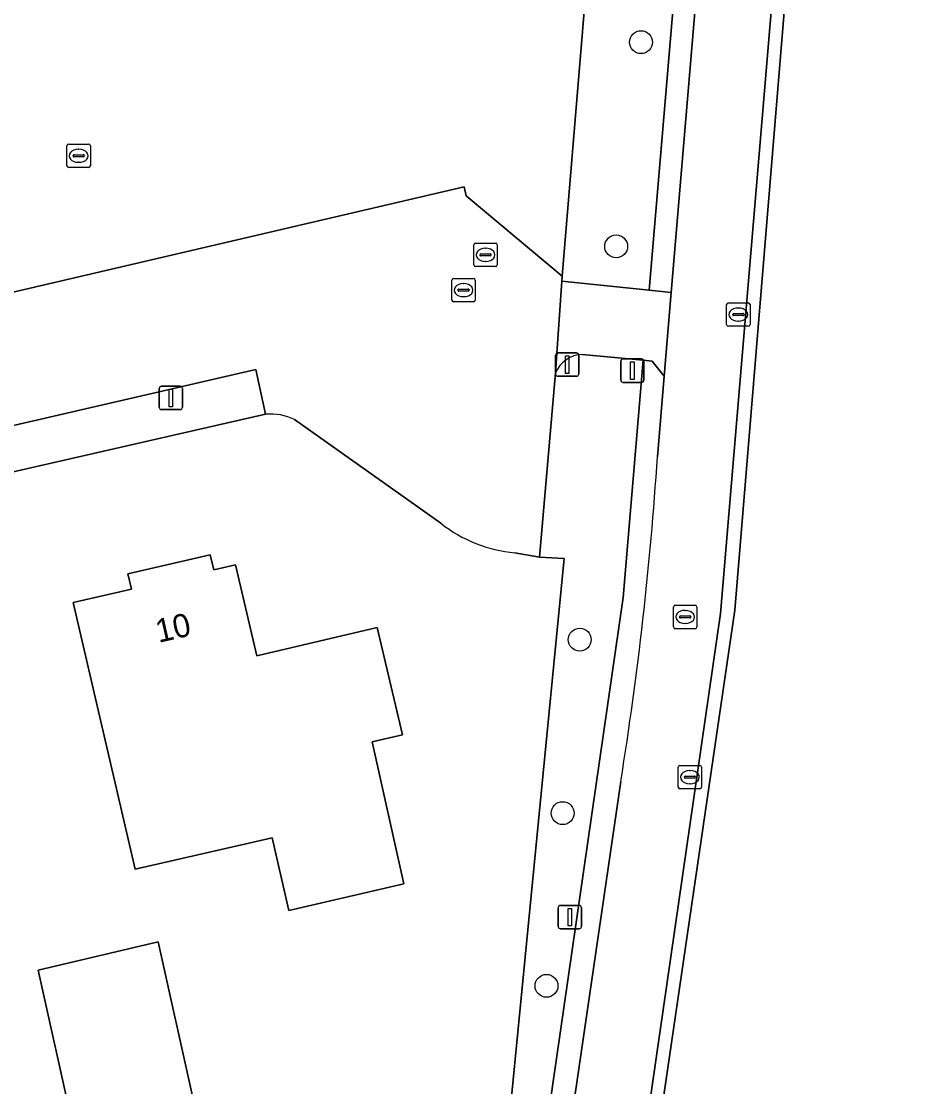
# Model space of a CAD drawing. Extents: x 156412 to 157779, y 382335 to 383768.
# Drawn here: x 156784.2 to 156822.22, y 383067.34 to 383112.89 of the extents above; entities that cross this region are included whole.
import ezdxf

# ---------------------------------------------------------------- set-up
doc = ezdxf.new("R2010")
doc.units = 0
for name, color, linetype in [('IMGEO_Berm_groen', 7, 'Continuous'), ('IMGEO_Boom', 7, 'Continuous'), ('IMGEO_Brandkraan', 7, 'Continuous'), ('IMGEO_Erf', 7, 'Continuous'), ('IMGEO_Fietspad_gesloten', 7, 'Continuous'), ('IMGEO_Fietspad_open', 7, 'Continuous'), ('IMGEO_Hek', 7, 'Continuous'), ('IMGEO_Kolk', 7, 'Continuous'), ('IMGEO_Lichtmast', 7, 'Continuous'), ('IMGEO_Pand', 7, 'Continuous'), ('IMGEO_Pand_nummerreeks', 7, 'Continuous'), ('IMGEO_Rijbaan_lokaal_gesloten', 7, 'Continuous'), ('IMGEO_Rioolput', 7, 'Continuous'), ('IMGEO_Verkeersbordpaal', 7, 'Continuous'), ('IMGEO_Voetpad_open', 7, 'Continuous')]:
    doc.layers.add(name, color=color, linetype=linetype)

msp = doc.modelspace()

# ---------------------------------------------------------------- linework, layer by layer
at = {"layer": 'IMGEO_Berm_groen'}
msp.add_lwpolyline([(156814.404, 383141.091), (156815.489, 383153.853), (156811.665, 383154.309), (156807.324, 383101.995), (156807.307, 383101.784), (156811.041, 383101.398)], close=True, dxfattribs=at)
for points in [[(156844.207, 383146.908), (156842.208, 383147.169), (156819.434, 383150.863), (156819.153, 383147.584), (156818.568, 383140.747), (156814.089, 383087.578), (156807.42, 383041.472), (156800.493, 383004.039), (156801.376, 383003.864), (156801.072, 383004.344), (156807.776, 383040.4), (156814.706, 383087.712), (156819.637, 383147.515), (156859.028, 383141.902), (156857.509, 383148.507)], [(156809.928, 383088.26), (156810.787, 383098.397), (156808.184, 383098.649)], [(156807.037, 383097.856), (156806.357, 383089.983), (156807.416, 383089.93), (156805.108, 383066.327), (156793.034, 383001.23), (156794.66, 383000.795)], [(156795.79, 383001.634), (156803.22, 383041.841), (156809.928, 383088.26)]]:
    msp.add_lwpolyline(points, dxfattribs=at)
msp.add_arc((156808.222, 383097.368), 1.282, 91.7014, 157.6161, dxfattribs=at)
at = {"layer": 'IMGEO_Boom'}
for centre in [(156810.694, 383112), (156809.634, 383103.268), (156808.077, 383086.454), (156807.346, 383079.037), (156806.654, 383071.654)]:
    msp.add_circle(centre, 0.489, dxfattribs=at)
at = {"layer": 'IMGEO_Brandkraan'}
for p, q in [((156786.154, 383106.717), (156786.154, 383107.569)), ((156786.229, 383107.643), (156787.081, 383107.643)), ((156787.155, 383107.569), (156787.155, 383106.717)), ((156786.413, 383107.137), (156786.413, 383107.149)), ((156786.851, 383107.1), (156786.453, 383107.1)), ((156786.456, 383107.186), (156786.854, 383107.186)), ((156786.642, 383107.423), (156786.667, 383107.423)), ((156786.897, 383107.149), (156786.897, 383107.137)), ((156786.665, 383106.863), (156786.64, 383106.863)), ((156787.081, 383106.643), (156786.229, 383106.643))]:
    msp.add_line(p, q, dxfattribs=at)
for points in [[(156786.154, 383106.717), (156786.154, 383107.569)], [(156786.229, 383107.643), (156787.081, 383107.643)], [(156787.155, 383107.569), (156787.155, 383106.717)], [(156787.081, 383106.643), (156786.229, 383106.643)]]:
    msp.add_lwpolyline(points, dxfattribs=at)
for centre, radius, start, end in [((156786.231, 383107.567), 0.0765, 91.552, 178.448), ((156786.231, 383107.567), 0.0765, 91.552, 178.448), ((156787.079, 383107.567), 0.0765, 1.552, 88.448), ((156787.079, 383107.567), 0.0765, 1.552, 88.448), ((156786.453, 383107.146), 0.0403, 85.8775, 175.7526), ((156786.45, 383107.136), 0.0366, 178.938, 274.7102), ((156786.854, 383107.143), 0.043, 264.8664, 352.4533), ((156786.858, 383107.148), 0.0386, 1.7309, 96.639), ((156786.231, 383106.719), 0.0765, 181.552, 268.448), ((156786.231, 383106.719), 0.0765, 181.552, 268.448), ((156787.079, 383106.719), 0.0765, 271.552, 358.448), ((156787.079, 383106.719), 0.0765, 271.552, 358.448)]:
    msp.add_arc(centre, radius, start, end, dxfattribs=at)
for centre, major_axis, ratio, start_param, end_param in [((156786.641, 383107.143), (-0.387, 0.002), 0.722429, 4.712389, 7.853982), ((156786.666, 383107.143), (-0.39, 0.002), 0.717154, 1.570796, 4.712389)]:
    msp.add_ellipse(centre, major_axis=major_axis, ratio=ratio, start_param=start_param, end_param=end_param, dxfattribs=at)
at = {"layer": 'IMGEO_Erf'}
for points in [[(156700.442, 383081.982), (156754.754, 383094.533), (156754.23, 383096.793), (156766.822, 383099.474), (156767.293, 383097.453), (156803.131, 383105.814), (156803.226, 383105.434), (156807.324, 383101.995), (156811.665, 383154.309), (156782.707, 383157.761)], [(156885.164, 383028.994), (156875.304, 383071.772), (156859.028, 383141.902), (156819.637, 383147.515), (156814.706, 383087.712), (156807.776, 383040.4)], [(156794.644, 383096.091), (156702.248, 383074.98), (156650.985, 383063.152), (156651.041, 383062.913), (156653.965, 383050.401), (156654.02, 383050.165), (156694.029, 383033.976), (156735.088, 383017.425), (156762.167, 383009.62), (156764.546, 383008.977), (156780.193, 383004.665), (156793.034, 383001.23), (156805.108, 383066.327)], [(156802.138, 383091.429), (156795.888, 383095.864)], [(156805.108, 383066.327), (156807.416, 383089.93), (156806.357, 383089.983), (156805.3, 383090.171)]]:
    msp.add_lwpolyline(points, dxfattribs=at)
for points in [[(156786.421, 383088.037), (156788.907, 383088.61), (156788.756, 383089.264), (156792.28, 383090.078), (156792.429, 383089.439), (156793.364, 383089.65), (156794.271, 383085.767), (156799.418, 383086.973), (156800.494, 383082.382), (156799.203, 383082.08), (156800.561, 383076.008), (156795.634, 383074.874), (156794.928, 383077.982), (156789.066, 383076.64)], [(156784.927, 383072.324), (156790.052, 383073.529), (156791.556, 383066.806), (156786.417, 383065.599)]]:
    msp.add_lwpolyline(points, close=True, dxfattribs=at)
for centre, radius, start, end in [((156794.87, 383093.809), 2.293, 63.6559, 95.6615), ((156805.833, 383096.115), 5.967, 231.738, 264.8718)]:
    msp.add_arc(centre, radius, start, end, dxfattribs=at)
at = {"layer": 'IMGEO_Fietspad_gesloten'}
for points in [[(156818.568, 383140.747), (156819.153, 383147.584), (156819.434, 383150.863), (156819.577, 383152.541), (156819.942, 383156.806), (156820.09, 383158.539), (156820.377, 383161.671), (156824.899, 383211.011), (156824.538, 383210.929), (156824.718, 383212.905), (156821.67, 383212.256), (156816.852, 383159.002), (156816.709, 383157.337), (156811.984, 383101.301), (156811.684, 383097.718), (156811.397, 383094.278)], [(156799.961, 383001.166), (156800.493, 383004.039), (156807.42, 383041.472), (156814.089, 383087.578), (156818.568, 383140.747)], [(156809.83, 383080.389), (156805.623, 383051.625)]]:
    msp.add_lwpolyline(points, dxfattribs=at)
msp.add_arc((156664.106, 383103.863), 147.603, 350.84913, 356.27674, dxfattribs=at)
at = {"layer": 'IMGEO_Fietspad_open'}
msp.add_lwpolyline([(156808.184, 383098.649), (156810.787, 383098.397), (156811.167, 383098.36), (156811.684, 383097.718), (156811.984, 383101.301), (156811.041, 383101.398), (156807.307, 383101.784), (156807.037, 383097.856)], dxfattribs=at)
msp.add_arc((156808.222, 383097.368), 1.282, 91.7014, 157.6161, dxfattribs=at)
at = {"layer": 'IMGEO_Hek'}
msp.add_lwpolyline([(156819.637, 383147.515), (156814.706, 383087.712), (156807.776, 383040.4), (156801.072, 383004.344), (156801.376, 383003.864)], dxfattribs=at)
at = {"layer": 'IMGEO_Kolk'}
for p, q in [((156814.356, 383099.926), (156814.356, 383100.778)), ((156814.431, 383100.852), (156815.283, 383100.852)), ((156815.357, 383100.778), (156815.357, 383099.926)), ((156814.615, 383100.346), (156814.615, 383100.358)), ((156815.053, 383100.309), (156814.655, 383100.309)), ((156814.658, 383100.395), (156815.056, 383100.395)), ((156814.844, 383100.632), (156814.869, 383100.632)), ((156815.099, 383100.358), (156815.099, 383100.346)), ((156815.283, 383099.852), (156814.431, 383099.852)), ((156814.867, 383100.072), (156814.842, 383100.072)), ((156812.286, 383080.15), (156812.286, 383081.002)), ((156812.361, 383081.076), (156813.213, 383081.076)), ((156812.774, 383080.856), (156812.799, 383080.856)), ((156813.287, 383081.002), (156813.287, 383080.15)), ((156812.545, 383080.57), (156812.545, 383080.582)), ((156812.983, 383080.533), (156812.585, 383080.533)), ((156812.588, 383080.619), (156812.986, 383080.619)), ((156812.797, 383080.296), (156812.772, 383080.296)), ((156813.029, 383080.582), (156813.029, 383080.57)), ((156813.213, 383080.076), (156812.361, 383080.076))]:
    msp.add_line(p, q, dxfattribs=at)
for points in [[(156814.356, 383099.926), (156814.356, 383100.778)], [(156814.431, 383100.852), (156815.283, 383100.852)], [(156815.357, 383100.778), (156815.357, 383099.926)], [(156815.283, 383099.852), (156814.431, 383099.852)], [(156812.286, 383080.15), (156812.286, 383081.002)], [(156812.361, 383081.076), (156813.213, 383081.076)], [(156813.287, 383081.002), (156813.287, 383080.15)], [(156813.213, 383080.076), (156812.361, 383080.076)]]:
    msp.add_lwpolyline(points, dxfattribs=at)
for centre, radius, start, end in [((156814.433, 383100.776), 0.0765, 91.552, 178.448), ((156814.433, 383100.776), 0.0765, 91.552, 178.448), ((156815.281, 383100.776), 0.0765, 1.552, 88.448), ((156815.281, 383100.776), 0.0765, 1.552, 88.448), ((156814.655, 383100.355), 0.0403, 85.8775, 175.7526), ((156814.652, 383100.345), 0.0366, 178.938, 274.7102), ((156815.056, 383100.352), 0.043, 264.8664, 352.4533), ((156815.06, 383100.357), 0.0386, 1.7309, 96.639), ((156814.433, 383099.928), 0.0765, 181.552, 268.448), ((156814.433, 383099.928), 0.0765, 181.552, 268.448), ((156815.281, 383099.928), 0.0765, 271.552, 358.448), ((156815.281, 383099.928), 0.0765, 271.552, 358.448), ((156812.363, 383081), 0.0765, 91.552, 178.448), ((156812.363, 383081), 0.0765, 91.552, 178.448), ((156813.211, 383081), 0.0765, 1.552, 88.448), ((156813.211, 383081), 0.0765, 1.552, 88.448), ((156812.585, 383080.579), 0.0403, 85.8775, 175.7526), ((156812.582, 383080.569), 0.0366, 178.938, 274.7102), ((156812.986, 383080.576), 0.043, 264.8664, 352.4533), ((156812.99, 383080.581), 0.0386, 1.7309, 96.639), ((156812.363, 383080.152), 0.0765, 181.552, 268.448), ((156812.363, 383080.152), 0.0765, 181.552, 268.448), ((156813.211, 383080.152), 0.0765, 271.552, 358.448), ((156813.211, 383080.152), 0.0765, 271.552, 358.448)]:
    msp.add_arc(centre, radius, start, end, dxfattribs=at)
for centre, major_axis, ratio, start_param, end_param in [((156814.843, 383100.352), (-0.387, 0.002), 0.722429, 4.712389, 7.853982), ((156814.868, 383100.352), (-0.39, 0.002), 0.717154, 1.570796, 4.712389), ((156812.773, 383080.576), (-0.387, 0.002), 0.722429, 4.712389, 7.853982), ((156812.798, 383080.576), (-0.39, 0.002), 0.717154, 1.570796, 4.712389)]:
    msp.add_ellipse(centre, major_axis=major_axis, ratio=ratio, start_param=start_param, end_param=end_param, dxfattribs=at)
at = {"layer": 'IMGEO_Lichtmast'}
for p, q in [((156809.931, 383098.455), (156810.721, 383098.455)), ((156810.721, 383098.455), (156809.931, 383098.455)), ((156809.831, 383097.555), (156809.831, 383098.355)), ((156809.831, 383098.355), (156809.831, 383097.555)), ((156810.821, 383098.355), (156810.821, 383097.555)), ((156810.821, 383097.555), (156810.821, 383098.355)), ((156790.101, 383096.388), (156790.101, 383097.188)), ((156790.101, 383097.188), (156790.101, 383096.388)), ((156790.201, 383097.288), (156790.991, 383097.288)), ((156790.991, 383097.288), (156790.201, 383097.288)), ((156791.091, 383097.188), (156791.091, 383096.388)), ((156791.091, 383096.388), (156791.091, 383097.188)), ((156810.721, 383097.455), (156809.931, 383097.455)), ((156809.931, 383097.455), (156810.721, 383097.455)), ((156790.991, 383096.288), (156790.201, 383096.288)), ((156790.201, 383096.288), (156790.991, 383096.288)), ((156807.158, 383074.191), (156807.158, 383074.991)), ((156807.158, 383074.991), (156807.158, 383074.191)), ((156807.258, 383075.091), (156808.048, 383075.091)), ((156808.048, 383075.091), (156807.258, 383075.091)), ((156808.148, 383074.991), (156808.148, 383074.191)), ((156808.148, 383074.191), (156808.148, 383074.991)), ((156808.048, 383074.091), (156807.258, 383074.091)), ((156807.258, 383074.091), (156808.048, 383074.091))]:
    msp.add_line(p, q, dxfattribs=at)
for points in [[(156810.251, 383098.33), (156810.401, 383098.33), (156810.401, 383097.58), (156810.251, 383097.58), (156810.251, 383098.33)], [(156790.521, 383097.163), (156790.671, 383097.163), (156790.671, 383096.413), (156790.521, 383096.413), (156790.521, 383097.163)], [(156807.578, 383074.966), (156807.728, 383074.966), (156807.728, 383074.216), (156807.578, 383074.216), (156807.578, 383074.966)]]:
    msp.add_lwpolyline(points, dxfattribs=at)
for centre, start, end in [((156809.931, 383098.355), 90, 180), ((156809.931, 383098.355), 90, 180), ((156810.721, 383098.355), 0, 90), ((156810.721, 383098.355), 360, 90), ((156809.931, 383097.555), 180, 270), ((156809.931, 383097.555), 180, 270), ((156810.721, 383097.555), 270, 0), ((156810.721, 383097.555), 270, 0), ((156790.201, 383097.188), 90, 180), ((156790.201, 383097.188), 90, 180), ((156790.991, 383097.188), 0, 90), ((156790.991, 383097.188), 360, 90), ((156790.201, 383096.388), 180, 270), ((156790.201, 383096.388), 180, 270), ((156790.991, 383096.388), 270, 0), ((156790.991, 383096.388), 270, 0), ((156807.258, 383074.991), 90, 180), ((156807.258, 383074.991), 90, 180), ((156808.048, 383074.991), 0, 90), ((156808.048, 383074.991), 360, 90), ((156807.258, 383074.191), 180, 270), ((156807.258, 383074.191), 180, 270), ((156808.048, 383074.191), 270, 0), ((156808.048, 383074.191), 270, 0)]:
    msp.add_arc(centre, 0.1, start, end, dxfattribs=at)
at = {"layer": 'IMGEO_Pand'}
for points in [[(156799.418, 383086.973), (156794.271, 383085.767), (156793.364, 383089.65), (156792.429, 383089.439), (156792.28, 383090.078), (156788.756, 383089.264), (156788.907, 383088.61), (156786.421, 383088.037), (156789.066, 383076.64), (156794.928, 383077.982), (156795.634, 383074.874), (156800.561, 383076.008), (156799.203, 383082.08), (156800.494, 383082.382)], [(156790.052, 383073.529), (156784.927, 383072.324), (156786.417, 383065.599), (156791.556, 383066.806)]]:
    msp.add_lwpolyline(points, close=True, dxfattribs=at)
at = {"layer": 'IMGEO_Rijbaan_lokaal_gesloten'}
for points in [[(156805.3, 383090.171), (156806.357, 383089.983), (156807.037, 383097.856), (156807.307, 383101.784), (156807.324, 383101.995), (156803.226, 383105.434), (156803.131, 383105.814), (156767.293, 383097.453), (156754.754, 383094.533), (156700.442, 383081.982), (156681.985, 383077.701), (156644.854, 383069.113), (156643.605, 383068.842), (156642.876, 383068.782), (156644.38, 383063.429), (156646.397, 383063.893), (156701.856, 383076.667), (156794.235, 383098.006)], [(156794.235, 383098.006), (156794.644, 383096.091)], [(156795.888, 383095.864), (156802.138, 383091.429)]]:
    msp.add_lwpolyline(points, dxfattribs=at)
for centre, radius, start, end in [((156794.87, 383093.809), 2.293, 63.6559, 95.6615), ((156805.833, 383096.115), 5.967, 231.738, 264.8718)]:
    msp.add_arc(centre, radius, start, end, dxfattribs=at)
at = {"layer": 'IMGEO_Rioolput'}
for p, q in [((156803.549, 383102.482), (156803.549, 383103.334)), ((156803.624, 383103.408), (156804.476, 383103.408)), ((156804.037, 383103.188), (156804.062, 383103.188)), ((156804.55, 383103.334), (156804.55, 383102.482)), ((156803.808, 383102.902), (156803.808, 383102.914)), ((156804.246, 383102.865), (156803.848, 383102.865)), ((156803.851, 383102.951), (156804.249, 383102.951)), ((156804.06, 383102.628), (156804.035, 383102.628)), ((156804.292, 383102.914), (156804.292, 383102.902)), ((156804.476, 383102.408), (156803.624, 383102.408)), ((156802.609, 383100.973), (156802.609, 383101.825)), ((156802.684, 383101.899), (156803.536, 383101.899)), ((156803.097, 383101.679), (156803.122, 383101.679)), ((156803.61, 383101.825), (156803.61, 383100.973)), ((156802.868, 383101.393), (156802.868, 383101.405)), ((156803.306, 383101.356), (156802.908, 383101.356)), ((156802.911, 383101.442), (156803.309, 383101.442)), ((156803.352, 383101.405), (156803.352, 383101.393)), ((156803.536, 383100.899), (156802.684, 383100.899)), ((156803.12, 383101.119), (156803.095, 383101.119)), ((156812.084, 383086.998), (156812.084, 383087.85)), ((156812.159, 383087.924), (156813.011, 383087.924)), ((156812.572, 383087.704), (156812.597, 383087.704)), ((156813.085, 383087.85), (156813.085, 383086.998)), ((156812.343, 383087.418), (156812.343, 383087.43)), ((156812.781, 383087.381), (156812.383, 383087.381)), ((156812.386, 383087.467), (156812.784, 383087.467)), ((156812.595, 383087.144), (156812.57, 383087.144)), ((156812.827, 383087.43), (156812.827, 383087.418)), ((156813.011, 383086.924), (156812.159, 383086.924))]:
    msp.add_line(p, q, dxfattribs=at)
for points in [[(156803.549, 383102.482), (156803.549, 383103.334)], [(156803.624, 383103.408), (156804.476, 383103.408)], [(156804.55, 383103.334), (156804.55, 383102.482)], [(156804.476, 383102.408), (156803.624, 383102.408)], [(156802.609, 383100.973), (156802.609, 383101.825)], [(156802.684, 383101.899), (156803.536, 383101.899)], [(156803.61, 383101.825), (156803.61, 383100.973)], [(156803.536, 383100.899), (156802.684, 383100.899)], [(156812.084, 383086.998), (156812.084, 383087.85)], [(156812.159, 383087.924), (156813.011, 383087.924)], [(156813.085, 383087.85), (156813.085, 383086.998)], [(156813.011, 383086.924), (156812.159, 383086.924)]]:
    msp.add_lwpolyline(points, dxfattribs=at)
for centre, radius, start, end in [((156803.626, 383103.332), 0.0765, 91.552, 178.448), ((156803.626, 383103.332), 0.0765, 91.552, 178.448), ((156804.474, 383103.332), 0.0765, 1.552, 88.448), ((156804.474, 383103.332), 0.0765, 1.552, 88.448), ((156803.848, 383102.911), 0.0403, 85.8775, 175.7526), ((156803.845, 383102.901), 0.0366, 178.938, 274.7102), ((156804.249, 383102.908), 0.043, 264.8664, 352.4533), ((156804.253, 383102.913), 0.0386, 1.7309, 96.639), ((156803.626, 383102.484), 0.0765, 181.552, 268.448), ((156803.626, 383102.484), 0.0765, 181.552, 268.448), ((156804.474, 383102.484), 0.0765, 271.552, 358.448), ((156804.474, 383102.484), 0.0765, 271.552, 358.448), ((156802.686, 383101.823), 0.0765, 91.552, 178.448), ((156802.686, 383101.823), 0.0765, 91.552, 178.448), ((156803.534, 383101.823), 0.0765, 1.552, 88.448), ((156803.534, 383101.823), 0.0765, 1.552, 88.448), ((156802.908, 383101.402), 0.0403, 85.8775, 175.7526), ((156802.905, 383101.392), 0.0366, 178.938, 274.7102), ((156803.309, 383101.399), 0.043, 264.8664, 352.4533), ((156803.313, 383101.404), 0.0386, 1.7309, 96.639), ((156802.686, 383100.975), 0.0765, 181.552, 268.448), ((156802.686, 383100.975), 0.0765, 181.552, 268.448), ((156803.534, 383100.975), 0.0765, 271.552, 358.448), ((156803.534, 383100.975), 0.0765, 271.552, 358.448), ((156812.161, 383087.848), 0.0765, 91.552, 178.448), ((156812.161, 383087.848), 0.0765, 91.552, 178.448), ((156813.009, 383087.848), 0.0765, 1.552, 88.448), ((156813.009, 383087.848), 0.0765, 1.552, 88.448), ((156812.383, 383087.427), 0.0403, 85.8775, 175.7526), ((156812.38, 383087.417), 0.0366, 178.938, 274.7102), ((156812.784, 383087.424), 0.043, 264.8664, 352.4533), ((156812.788, 383087.429), 0.0386, 1.7309, 96.639), ((156812.161, 383087), 0.0765, 181.552, 268.448), ((156812.161, 383087), 0.0765, 181.552, 268.448), ((156813.009, 383087), 0.0765, 271.552, 358.448), ((156813.009, 383087), 0.0765, 271.552, 358.448)]:
    msp.add_arc(centre, radius, start, end, dxfattribs=at)
for centre, major_axis, ratio, start_param, end_param in [((156804.036, 383102.908), (-0.387, 0.002), 0.722429, 4.712389, 7.853982), ((156804.061, 383102.908), (-0.39, 0.002), 0.717154, 1.570796, 4.712389), ((156803.096, 383101.399), (-0.387, 0.002), 0.722429, 4.712389, 7.853982), ((156803.121, 383101.399), (-0.39, 0.002), 0.717154, 1.570796, 4.712389), ((156812.571, 383087.424), (-0.387, 0.002), 0.722429, 4.712389, 7.853982), ((156812.596, 383087.424), (-0.39, 0.002), 0.717154, 1.570796, 4.712389)]:
    msp.add_ellipse(centre, major_axis=major_axis, ratio=ratio, start_param=start_param, end_param=end_param, dxfattribs=at)
at = {"layer": 'IMGEO_Verkeersbordpaal'}
for p, q in [((156807.043, 383097.813), (156807.043, 383098.613)), ((156807.043, 383098.613), (156807.043, 383097.813)), ((156807.143, 383098.713), (156807.933, 383098.713)), ((156807.933, 383098.713), (156807.143, 383098.713)), ((156808.033, 383098.613), (156808.033, 383097.813)), ((156808.033, 383097.813), (156808.033, 383098.613)), ((156807.933, 383097.713), (156807.143, 383097.713)), ((156807.143, 383097.713), (156807.933, 383097.713))]:
    msp.add_line(p, q, dxfattribs=at)
msp.add_lwpolyline([(156807.463, 383098.588), (156807.613, 383098.588), (156807.613, 383097.838), (156807.463, 383097.838), (156807.463, 383098.588)], dxfattribs=at)
for centre, start, end in [((156807.143, 383098.613), 90, 180), ((156807.143, 383098.613), 90, 180), ((156807.933, 383098.613), 0, 90), ((156807.933, 383098.613), 360, 90), ((156807.143, 383097.813), 180, 270), ((156807.143, 383097.813), 180, 270), ((156807.933, 383097.813), 270, 0), ((156807.933, 383097.813), 270, 0)]:
    msp.add_arc(centre, 0.1, start, end, dxfattribs=at)
at = {"layer": 'IMGEO_Voetpad_open'}
for points in [[(156821.67, 383212.256), (156820.712, 383212.034), (156820.529, 383209.995), (156816.695, 383168.028), (156815.938, 383159.132), (156815.798, 383157.487), (156815.629, 383155.504), (156815.489, 383153.853), (156814.404, 383141.091), (156811.041, 383101.398), (156811.984, 383101.301), (156816.709, 383157.337), (156816.852, 383159.002)], [(156702.248, 383074.98), (156794.644, 383096.091), (156794.235, 383098.006), (156701.856, 383076.667), (156646.397, 383063.893), (156646.777, 383062.181), (156650.985, 383063.152)]]:
    msp.add_lwpolyline(points, close=True, dxfattribs=at)
for points in [[(156811.397, 383094.278), (156811.684, 383097.718), (156811.167, 383098.36), (156810.787, 383098.397), (156809.928, 383088.26), (156803.22, 383041.841), (156795.79, 383001.634)], [(156805.623, 383051.625), (156809.83, 383080.389)]]:
    msp.add_lwpolyline(points, dxfattribs=at)
msp.add_arc((156664.106, 383103.863), 147.603, 350.84913, 356.27674, dxfattribs=at)

# ---------------------------------------------------------------- texts
at = {"layer": 'IMGEO_Pand_nummerreeks'}
msp.add_text('10', height=1, rotation=12.7827, dxfattribs=at).set_placement((156790.07, 383086.315))

doc.saveas('drawing.dxf')
